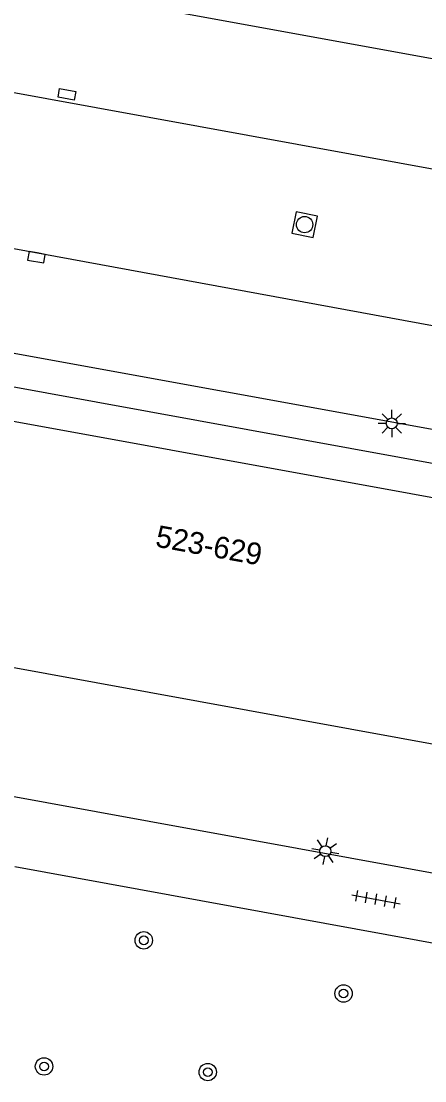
# Model space of a CAD drawing. Extents: x 133000 to 136000, y 400500 to 403500.
# Drawn here: x 133463.54 to 133482.05, y 400657.28 to 400705.91 of the extents above; entities that cross this region are included whole.
import ezdxf

# ---------------------------------------------------------------- set-up
doc = ezdxf.new("R2010")
doc.units = 0
for name, color, linetype in [('gg-anno-huisnummerreeks BGT', 7, 'Continuous'), ('gg-bbg-hoofdgebouw', 7, 'Continuous'), ('gg-bbg-onder overbouw', 7, 'Continuous'), ('gg-bbg-pand overbouw', 7, 'Continuous'), ('gg-knt-verharding', 7, 'Continuous'), ('gg-knt-verharding nz', 7, 'Continuous'), ('gt-symb-boom', 7, 'Continuous'), ('gt-symb-kolk', 7, 'Continuous'), ('gt-symb-kolk center center', 7, 'Continuous'), ('gt-symb-lichtmast', 7, 'Continuous'), ('gt-symb-rioolschacht', 7, 'Continuous'), ('gt-symb-tegel verharding', 7, 'Continuous')]:
    doc.layers.add(name, color=color, linetype=linetype)

# ---------------------------------------------------------------- blocks, each defined once
blk = doc.blocks.new('gt0-RS')
at = {"layer": 'gt-symb-rioolschacht'}
blk.add_lwpolyline([(-0.5, -0.5), (0.5, -0.5), (0.5, 0.5), (-0.5, 0.5)], close=True, dxfattribs=at)
blk.add_circle((0, 0), 0.375, dxfattribs=at)
blk = doc.blocks.new('gt0-LMAST')
at = {"layer": 'gt-symb-lichtmast'}
for p, q in [((-0.005, 0.246), (-0.005, 0.621)), ((-0.182, 0.173), (-0.447, 0.438)), ((0.172, 0.173), (0.437, 0.438)), ((-0.255, -0.004), (-0.63, -0.004)), ((-0.182, -0.181), (-0.447, -0.446)), ((-0.005, -0.254), (-0.005, -0.629)), ((0.437, -0.446), (0.172, -0.181)), ((0.245, -0.004), (0.62, -0.004))]:
    blk.add_line(p, q, dxfattribs=at)
blk.add_circle((-0.005, -0.004), 0.25, dxfattribs=at)
blk = doc.blocks.new('gt0-TEG1')
at = {"layer": 'gt-symb-tegel verharding'}
for p, q in [((-1.125, 0), (1.125, 0)), ((-0.9, -0.25), (-0.9, 0.25)), ((-0.45, -0.25), (-0.45, 0.25)), ((0, -0.25), (0, 0.25)), ((0.45, -0.25), (0.45, 0.25)), ((0.9, -0.25), (0.9, 0.25))]:
    blk.add_line(p, q, dxfattribs=at)
blk = doc.blocks.new('gt0-BOOM')
at = {"layer": 'gt-symb-boom'}
for radius in [0.4, 0.2]:
    blk.add_circle((0, 0), radius, dxfattribs=at)
blk = doc.blocks.new('gt0-KOLKCC')
at = {"layer": 'gt-symb-kolk center center'}
blk.add_lwpolyline([(-0.375, 0.2), (0.375, 0.2), (0.375, -0.2), (-0.375, -0.2)], close=True, dxfattribs=at)
blk = doc.blocks.new('gt0-KOLK')
at = {"layer": 'gt-symb-kolk'}
blk.add_lwpolyline([(0, 0), (0.375, 0), (0.375, 0.4), (-0.375, 0.4), (-0.375, 0), (0, 0)], dxfattribs=at)

msp = doc.modelspace()

# ---------------------------------------------------------------- linework, layer by layer
at = {"layer": 'gg-bbg-hoofdgebouw'}
msp.add_line((133438.44, 400680.77), (133513.04, 400667.15), dxfattribs=at)
at = {"layer": 'gg-bbg-onder overbouw'}
msp.add_lwpolyline([(133459.218, 400688.276), (133514.77, 400678.16), (133515.053, 400679.644)], dxfattribs=at)
at = {"layer": 'gg-bbg-pand overbouw'}
msp.add_line((133515.053, 400679.644), (133459.485, 400689.787), dxfattribs=at)
at = {"layer": 'gg-knt-verharding'}
for p, q in [((133516.061, 400698.052), (133447.221, 400710.587)), ((133515.58, 400681.11), (133459.75, 400691.29)), ((133513.39, 400661.14), (133436.45, 400675.19)), ((133491.576, 400661.914), (133463.244, 400667.093))]:
    msp.add_line(p, q, dxfattribs=at)
at = {"layer": 'gg-knt-verharding nz'}
for p, q in [((133443.72, 400706.185), (133517.7, 400692.68)), ((133459.934, 400696.072), (133516.411, 400685.67))]:
    msp.add_line(p, q, dxfattribs=at)

# ---------------------------------------------------------------- block references
at = {"layer": 'gt-symb-boom'}
for p in [(133469.161, 400663.723), (133478.322, 400661.283), (133464.587, 400657.935), (133472.095, 400657.676)]:
    msp.add_blockref('gt0-BOOM', p, dxfattribs=at)
at = {"layer": 'gt-symb-kolk', "rotation": 169.56523953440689}
msp.add_blockref('gt0-KOLK', (133464.277, 400695.272), dxfattribs=at)
at = {"layer": 'gt-symb-kolk center center', "rotation": -10.366322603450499}
msp.add_blockref('gt0-KOLKCC', (133465.633, 400702.553), dxfattribs=at)
at = {"layer": 'gt-symb-lichtmast'}
msp.add_blockref('gt0-LMAST', (133480.537, 400687.45), dxfattribs=at)
at = {"layer": 'gt-symb-lichtmast', "rotation": -10.30997039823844}
msp.add_blockref('gt0-LMAST', (133477.492, 400667.819), dxfattribs=at)
at = {"layer": 'gt-symb-rioolschacht', "rotation": -11.714525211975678}
msp.add_blockref('gt0-RS', (133476.538, 400696.57), dxfattribs=at)
at = {"layer": 'gt-symb-tegel verharding', "rotation": -10.36632260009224}
msp.add_blockref('gt0-TEG1', (133479.81, 400665.606), dxfattribs=at)

# ---------------------------------------------------------------- texts
at = {"layer": 'gg-anno-huisnummerreeks BGT'}
msp.add_text('523-629', height=1, rotation=349.7, dxfattribs=at).set_placement((133469.651, 400681.801))

doc.saveas('drawing.dxf')
